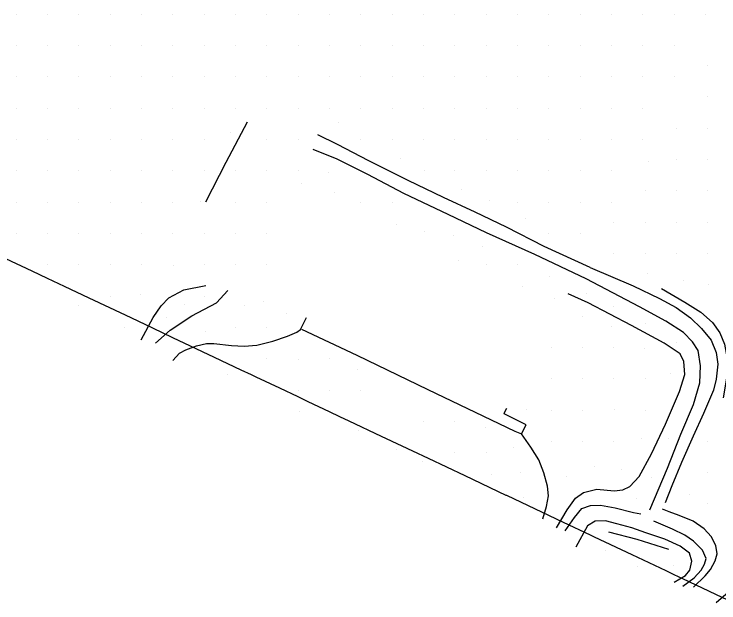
# Model space of a CAD drawing. Extents: x 1497074 to 1501343, y 481943 to 486114.
# Drawn here: x 1499353.3 to 1499690.7, y 482519.8 to 482801.8 of the extents above; entities that cross this region are included whole.
import ezdxf

# ---------------------------------------------------------------- set-up
doc = ezdxf.new("R2010")
doc.units = 0
for name, color, linetype in [('PH Exist DTM Boundary', 7, 'Continuous'), ('PH Exist DTM Breakline', 7, 'Continuous'), ('PH Exist DTM Point', 7, 'Continuous')]:
    doc.layers.add(name, color=color, linetype=linetype)

msp = doc.modelspace()

# ---------------------------------------------------------------- linework, layer by layer
at = {"layer": 'PH Exist DTM Boundary'}
msp.add_lwpolyline([(1499349.09, 482684.81), (1499361.76, 482678.82), (1499369.09, 482675.36), (1499377.26, 482671.49), (1499389.09, 482665.9), (1499398.87, 482661.27), (1499409.09, 482656.44), (1499419.56, 482651.49), (1499429.09, 482646.99), (1499437.64, 482642.95), (1499449.09, 482637.53), (1499461.86, 482631.49), (1499466.77, 482629.17), (1499469.09, 482628.07), (1499480.35, 482622.75), (1499489.09, 482618.62), (1499493.93, 482616.33), (1499504.16, 482611.49), (1499509.09, 482609.16), (1499513.51, 482607.07), (1499529.09, 482599.7), (1499546.46, 482591.49), (1499549.09, 482590.25), (1499551.45, 482589.13), (1499569.09, 482580.79), (1499588.76, 482571.49), (1499589.09, 482571.34), (1499589.38, 482571.2), (1499609.09, 482561.88), (1499616.14, 482558.54), (1499629.09, 482552.42), (1499631.06, 482551.49), (1499649.09, 482542.97), (1499665.26, 482535.32), (1499669.09, 482533.51), (1499673.36, 482531.49), (1499689.09, 482524.05), (1499697.62, 482520.02)], dxfattribs=at)
at = {"layer": 'PH Exist DTM Breakline'}
for points in [[(1499464.94, 482749.95), (1499454.71, 482730.7), (1499444.98, 482711.74)], [(1499629.16, 482680.41), (1499607.13, 482690.52), (1499589, 482699.66), (1499574.07, 482706.85), (1499558.93, 482713.93), (1499541.96, 482722.05), (1499523.05, 482731.55), (1499508.17, 482739.34), (1499498.71, 482743.94)], [(1499627.11, 482675.02), (1499602.54, 482686.59), (1499579.51, 482696.99), (1499561.11, 482705.87), (1499539.9, 482715.82), (1499522.59, 482725), (1499508.03, 482732.28), (1499496.41, 482736.88)], [(1499629.16, 482680.41), (1499649.66, 482671.62), (1499662.28, 482665.63), (1499670.29, 482661.28), (1499677.19, 482656.4), (1499682.39, 482651.21), (1499686.99, 482645.66), (1499689.48, 482639.78), (1499690.2, 482634.08), (1499689.43, 482627.02), (1499688.08, 482621.65), (1499683.34, 482610.45), (1499678.34, 482599.64), (1499672.77, 482587.09), (1499668.13, 482575.82), (1499664.93, 482567.72)], [(1499657.67, 482564.33), (1499666.06, 482584.36), (1499672.46, 482600.7), (1499678.5, 482614.88), (1499681.64, 482625.15), (1499681.95, 482633.38), (1499680.78, 482640.7), (1499678.14, 482644.85), (1499673.7, 482649.35), (1499665.39, 482654.76), (1499652.71, 482661.6), (1499627.11, 482675.02)], [(1499414.19, 482645.8), (1499419.83, 482656.42), (1499423.67, 482662.05), (1499427.43, 482665.96), (1499434.6, 482669.8), (1499445.08, 482671.86)], [(1499420.98, 482644.27), (1499428.07, 482650.45), (1499438.42, 482657.25), (1499450.25, 482663.52), (1499455.6, 482669.39)], [(1499663.29, 482670.45), (1499674.48, 482663.8), (1499682.04, 482659.09), (1499687.61, 482654.1), (1499691.23, 482649.08), (1499693.34, 482643.75), (1499694.5, 482637.7), (1499694.84, 482630.63), (1499693.8, 482623.64), (1499692.76, 482618)], [(1499612.94, 482555.82), (1499618.13, 482564.46), (1499621.99, 482570.05), (1499625.82, 482572.74), (1499632.36, 482574.29), (1499640.66, 482573.45), (1499644.7, 482573.96), (1499648.04, 482575.51), (1499652.61, 482580.3), (1499658.5, 482591.13), (1499665.14, 482605.42), (1499671.94, 482621.01), (1499674.43, 482629.26), (1499674, 482635.43), (1499672.18, 482639.06), (1499664.51, 482644.26), (1499648.95, 482652.73), (1499628.09, 482663.51), (1499618.5, 482667.8)], [(1499429.23, 482635.89), (1499432.44, 482639.4), (1499435.52, 482641.05), (1499440.67, 482642.95), (1499445.38, 482643.98), (1499448.92, 482644.06), (1499457.32, 482643.04), (1499463.37, 482642.81), (1499469.55, 482643.31), (1499477.21, 482645.09), (1499484.2, 482647.48), (1499488.72, 482649.42), (1499490.47, 482650.67), (1499493.25, 482656.55)], [(1499490.85, 482650.97), (1499517.32, 482638.38), (1499551.43, 482622), (1499593.07, 482602.13)], [(1499606.35, 482560.15), (1499608.25, 482565.95), (1499609.2, 482571.07), (1499608.6, 482575.66), (1499606.97, 482582.11), (1499604.53, 482588.26), (1499600.65, 482594.48), (1499596.19, 482600.72), (1499598.45, 482605.1), (1499587.93, 482610.33), (1499588.25, 482611.25), (1499589.15, 482613.1)], [(1499593.07, 482602.13), (1499596.19, 482600.72)], [(1499617.16, 482554.33), (1499621.54, 482560.69), (1499625.15, 482564.98), (1499629.18, 482566.52), (1499633.99, 482566.69), (1499641, 482565.33), (1499649.82, 482563.16), (1499653.34, 482562.49)], [(1499678.59, 482527.3), (1499684.18, 482532.77), (1499686.72, 482535.82), (1499688.99, 482540.03), (1499689.83, 482543.36), (1499689.26, 482547.31), (1499687.07, 482551.63), (1499683.61, 482555.37), (1499678.39, 482558.96), (1499671.75, 482561.65), (1499666.95, 482563.45), (1499663.8, 482564.7)], [(1499669.33, 482529.76), (1499674.67, 482532.92), (1499676.87, 482535.57), (1499677.84, 482539.81), (1499676.67, 482543.72), (1499672.23, 482547.03), (1499664.88, 482550.33), (1499655.8, 482553.41), (1499648.99, 482555.77), (1499641.93, 482557.7), (1499636.41, 482559.11), (1499631.44, 482559.01), (1499627.81, 482556.73), (1499622.21, 482546.45)], [(1499673.44, 482527.77), (1499678.88, 482531.91), (1499682.26, 482535.56), (1499683.77, 482538.33), (1499684.6, 482541.06), (1499682.85, 482545.12), (1499678.52, 482549.45), (1499674.45, 482552.24), (1499668.45, 482555.21), (1499659.5, 482559.04)], [(1499637.83, 482553.81), (1499651.51, 482550.41), (1499666.56, 482545.49)], [(1499705.54, 482533.8), (1499689.45, 482519.83)]]:
    msp.add_lwpolyline(points, dxfattribs=at)
at = {"layer": 'PH Exist DTM Point'}
for p, q in [((1499354.29, 482801.76), (1499354.29, 482801.76)), ((1499369.29, 482801.76), (1499369.29, 482801.76)), ((1499384.29, 482801.76), (1499384.29, 482801.76)), ((1499399.29, 482801.76), (1499399.29, 482801.76)), ((1499414.29, 482801.76), (1499414.29, 482801.76)), ((1499429.29, 482801.76), (1499429.29, 482801.76)), ((1499444.29, 482801.76), (1499444.29, 482801.76)), ((1499459.29, 482801.76), (1499459.29, 482801.76)), ((1499474.29, 482801.76), (1499474.29, 482801.76)), ((1499489.29, 482801.76), (1499489.29, 482801.76)), ((1499504.29, 482801.76), (1499504.29, 482801.76)), ((1499519.29, 482801.76), (1499519.29, 482801.76)), ((1499534.29, 482801.76), (1499534.29, 482801.76)), ((1499549.29, 482801.76), (1499549.29, 482801.76)), ((1499564.29, 482801.76), (1499564.29, 482801.76)), ((1499579.29, 482801.76), (1499579.29, 482801.76)), ((1499594.29, 482801.76), (1499594.29, 482801.76)), ((1499609.29, 482801.76), (1499609.29, 482801.76)), ((1499624.29, 482801.76), (1499624.29, 482801.76)), ((1499639.29, 482801.76), (1499639.29, 482801.76)), ((1499654.29, 482801.76), (1499654.29, 482801.76)), ((1499669.29, 482801.76), (1499669.29, 482801.76)), ((1499684.29, 482801.76), (1499684.29, 482801.76)), ((1499354.29, 482786.76), (1499354.29, 482786.76)), ((1499369.29, 482786.76), (1499369.29, 482786.76)), ((1499384.29, 482786.76), (1499384.29, 482786.76)), ((1499399.29, 482786.76), (1499399.29, 482786.76)), ((1499414.29, 482786.76), (1499414.29, 482786.76)), ((1499429.29, 482786.76), (1499429.29, 482786.76)), ((1499444.29, 482786.76), (1499444.29, 482786.76)), ((1499459.29, 482786.76), (1499459.29, 482786.76)), ((1499474.29, 482786.76), (1499474.29, 482786.76)), ((1499489.29, 482786.76), (1499489.29, 482786.76)), ((1499504.29, 482786.76), (1499504.29, 482786.76)), ((1499519.29, 482786.76), (1499519.29, 482786.76)), ((1499534.29, 482786.76), (1499534.29, 482786.76)), ((1499549.29, 482786.76), (1499549.29, 482786.76)), ((1499564.29, 482786.76), (1499564.29, 482786.76)), ((1499579.29, 482786.76), (1499579.29, 482786.76)), ((1499594.29, 482786.76), (1499594.29, 482786.76)), ((1499609.29, 482786.76), (1499609.29, 482786.76)), ((1499624.29, 482786.76), (1499624.29, 482786.76)), ((1499639.29, 482786.76), (1499639.29, 482786.76)), ((1499654.29, 482786.76), (1499654.29, 482786.76)), ((1499669.29, 482786.76), (1499669.29, 482786.76)), ((1499685.5, 482777.19), (1499685.5, 482777.19)), ((1499354.29, 482771.76), (1499354.29, 482771.76)), ((1499369.29, 482771.76), (1499369.29, 482771.76)), ((1499384.29, 482771.76), (1499384.29, 482771.76)), ((1499399.29, 482771.76), (1499399.29, 482771.76)), ((1499414.29, 482771.76), (1499414.29, 482771.76)), ((1499429.29, 482771.76), (1499429.29, 482771.76)), ((1499444.29, 482771.76), (1499444.29, 482771.76)), ((1499459.29, 482771.76), (1499459.29, 482771.76)), ((1499474.29, 482771.76), (1499474.29, 482771.76)), ((1499489.29, 482771.76), (1499489.29, 482771.76)), ((1499504.29, 482771.76), (1499504.29, 482771.76)), ((1499519.29, 482771.76), (1499519.29, 482771.76)), ((1499534.29, 482771.76), (1499534.29, 482771.76)), ((1499549.29, 482771.76), (1499549.29, 482771.76)), ((1499564.29, 482771.76), (1499564.29, 482771.76)), ((1499579.29, 482771.76), (1499579.29, 482771.76)), ((1499594.29, 482771.76), (1499594.29, 482771.76)), ((1499609.29, 482771.76), (1499609.29, 482771.76)), ((1499624.29, 482771.76), (1499624.29, 482771.76)), ((1499639.29, 482771.76), (1499639.29, 482771.76)), ((1499654.29, 482771.76), (1499654.29, 482771.76)), ((1499669.29, 482771.76), (1499669.29, 482771.76)), ((1499685.5, 482762.19), (1499685.5, 482762.19)), ((1499354.29, 482756.76), (1499354.29, 482756.76)), ((1499369.29, 482756.76), (1499369.29, 482756.76)), ((1499384.29, 482756.76), (1499384.29, 482756.76)), ((1499399.29, 482756.76), (1499399.29, 482756.76)), ((1499414.29, 482756.76), (1499414.29, 482756.76)), ((1499429.29, 482756.76), (1499429.29, 482756.76)), ((1499444.29, 482756.76), (1499444.29, 482756.76)), ((1499459.29, 482756.76), (1499459.29, 482756.76)), ((1499474.29, 482756.76), (1499474.29, 482756.76)), ((1499489.29, 482756.76), (1499489.29, 482756.76)), ((1499504.29, 482756.76), (1499504.29, 482756.76)), ((1499519.29, 482756.76), (1499519.29, 482756.76)), ((1499534.29, 482756.76), (1499534.29, 482756.76)), ((1499549.29, 482756.76), (1499549.29, 482756.76)), ((1499564.29, 482756.76), (1499564.29, 482756.76)), ((1499579.29, 482756.76), (1499579.29, 482756.76)), ((1499594.29, 482756.76), (1499594.29, 482756.76)), ((1499609.29, 482756.76), (1499609.29, 482756.76)), ((1499624.29, 482756.76), (1499624.29, 482756.76)), ((1499639.29, 482756.76), (1499639.29, 482756.76)), ((1499654.29, 482756.76), (1499654.29, 482756.76)), ((1499508.6, 482749.89), (1499508.6, 482749.89)), ((1499670.5, 482747.19), (1499670.5, 482747.19)), ((1499685.5, 482747.19), (1499685.5, 482747.19)), ((1499456.87, 482745.02), (1499456.87, 482745.02)), ((1499354.29, 482741.76), (1499354.29, 482741.76)), ((1499369.29, 482741.76), (1499369.29, 482741.76)), ((1499384.29, 482741.76), (1499384.29, 482741.76)), ((1499399.29, 482741.76), (1499399.29, 482741.76)), ((1499414.29, 482741.76), (1499414.29, 482741.76)), ((1499429.29, 482741.76), (1499429.29, 482741.76)), ((1499444.29, 482741.76), (1499444.29, 482741.76)), ((1499474.29, 482741.76), (1499474.29, 482741.76)), ((1499489.29, 482741.76), (1499489.29, 482741.76)), ((1499519.19, 482741.81), (1499519.19, 482741.81)), ((1499534.29, 482741.76), (1499534.29, 482741.76)), ((1499549.29, 482741.76), (1499549.29, 482741.76)), ((1499564.29, 482741.76), (1499564.29, 482741.76)), ((1499579.29, 482741.76), (1499579.29, 482741.76)), ((1499594.29, 482741.76), (1499594.29, 482741.76)), ((1499609.29, 482741.76), (1499609.29, 482741.76)), ((1499624.29, 482741.76), (1499624.29, 482741.76)), ((1499639.29, 482741.76), (1499639.29, 482741.76)), ((1499654.29, 482741.76), (1499654.29, 482741.76)), ((1499538.05, 482732.55), (1499538.05, 482732.55)), ((1499656.99, 482731.38), (1499656.99, 482731.38)), ((1499670.5, 482732.19), (1499670.5, 482732.19)), ((1499685.5, 482732.19), (1499685.5, 482732.19)), ((1499354.29, 482726.76), (1499354.29, 482726.76)), ((1499369.29, 482726.76), (1499369.29, 482726.76)), ((1499384.29, 482726.76), (1499384.29, 482726.76)), ((1499399.29, 482726.76), (1499399.29, 482726.76)), ((1499414.29, 482726.76), (1499414.29, 482726.76)), ((1499429.29, 482726.76), (1499429.29, 482726.76)), ((1499444.29, 482726.76), (1499444.29, 482726.76)), ((1499459.29, 482726.76), (1499459.29, 482726.76)), ((1499474.29, 482726.76), (1499474.29, 482726.76)), ((1499489.29, 482726.76), (1499489.29, 482726.76)), ((1499549.77, 482726.68), (1499549.77, 482726.68)), ((1499564.29, 482726.76), (1499564.29, 482726.76)), ((1499579.29, 482726.76), (1499579.29, 482726.76)), ((1499594.29, 482726.76), (1499594.29, 482726.76)), ((1499609.29, 482726.76), (1499609.29, 482726.76)), ((1499624.29, 482726.76), (1499624.29, 482726.76)), ((1499639.29, 482726.76), (1499639.29, 482726.76)), ((1499503.95, 482726.13), (1499503.95, 482726.13)), ((1499490.65, 482720.54), (1499490.65, 482720.54)), ((1499567.38, 482717.58), (1499567.38, 482717.58)), ((1499655.5, 482717.19), (1499655.5, 482717.19)), ((1499670.5, 482717.19), (1499670.5, 482717.19)), ((1499685.5, 482717.19), (1499685.5, 482717.19)), ((1499506.64, 482716.2), (1499506.64, 482716.2)), ((1499354.29, 482711.76), (1499354.29, 482711.76)), ((1499369.29, 482711.76), (1499369.29, 482711.76)), ((1499384.29, 482711.76), (1499384.29, 482711.76)), ((1499399.29, 482711.76), (1499399.29, 482711.76)), ((1499414.29, 482711.76), (1499414.29, 482711.76)), ((1499429.29, 482711.76), (1499429.29, 482711.76)), ((1499442.4, 482712.12), (1499442.4, 482712.12)), ((1499459.29, 482711.76), (1499459.29, 482711.76)), ((1499474.29, 482711.76), (1499474.29, 482711.76)), ((1499519.29, 482711.76), (1499519.29, 482711.76)), ((1499534.29, 482711.76), (1499534.29, 482711.76)), ((1499581.11, 482712.29), (1499581.11, 482712.29)), ((1499594.29, 482711.76), (1499594.29, 482711.76)), ((1499609.29, 482711.76), (1499609.29, 482711.76)), ((1499624.29, 482711.76), (1499624.29, 482711.76)), ((1499639.29, 482711.76), (1499639.29, 482711.76)), ((1499597.99, 482703.72), (1499597.99, 482703.72)), ((1499536.49, 482700.91), (1499536.49, 482700.91)), ((1499640.5, 482702.19), (1499640.5, 482702.19)), ((1499655.5, 482702.19), (1499655.5, 482702.19)), ((1499670.5, 482702.19), (1499670.5, 482702.19)), ((1499685.5, 482702.19), (1499685.5, 482702.19)), ((1499354.29, 482696.76), (1499354.29, 482696.76)), ((1499369.29, 482696.76), (1499369.29, 482696.76)), ((1499384.29, 482696.76), (1499384.29, 482696.76)), ((1499399.29, 482696.76), (1499399.29, 482696.76)), ((1499414.29, 482696.76), (1499414.29, 482696.76)), ((1499429.29, 482696.76), (1499429.29, 482696.76)), ((1499444.29, 482696.76), (1499444.29, 482696.76)), ((1499459.29, 482696.76), (1499459.29, 482696.76)), ((1499474.29, 482696.76), (1499474.29, 482696.76)), ((1499549.89, 482697.9), (1499549.89, 482697.9)), ((1499609.29, 482696.76), (1499609.29, 482696.76)), ((1499624.29, 482696.76), (1499624.29, 482696.76)), ((1499563.76, 482695.76), (1499563.76, 482695.76)), ((1499577.66, 482690.6), (1499577.66, 482690.6)), ((1499640.5, 482687.19), (1499640.5, 482687.19)), ((1499655.5, 482687.19), (1499655.5, 482687.19)), ((1499670.5, 482687.19), (1499670.5, 482687.19)), ((1499685.5, 482687.19), (1499685.5, 482687.19)), ((1499566.21, 482683.91), (1499566.21, 482683.91)), ((1499369.29, 482681.76), (1499369.29, 482681.76)), ((1499384.29, 482681.76), (1499384.29, 482681.76)), ((1499399.29, 482681.76), (1499399.29, 482681.76)), ((1499414.29, 482681.76), (1499414.29, 482681.76)), ((1499429.4, 482681.24), (1499429.4, 482681.24)), ((1499444.29, 482681.76), (1499444.29, 482681.76)), ((1499459.29, 482681.76), (1499459.29, 482681.76)), ((1499474.29, 482681.76), (1499474.29, 482681.76)), ((1499579.29, 482681.76), (1499579.29, 482681.76)), ((1499594.29, 482681.76), (1499594.29, 482681.76)), ((1499609.58, 482676.25), (1499609.58, 482676.25)), ((1499656.77, 482677.59), (1499656.77, 482677.59)), ((1499673.61, 482674.07), (1499673.61, 482674.07)), ((1499596.79, 482671.29), (1499596.79, 482671.29)), ((1499685.56, 482672.15), (1499685.56, 482672.15)), ((1499399.25, 482666.78), (1499399.25, 482666.78)), ((1499413.59, 482667.46), (1499413.59, 482667.46)), ((1499444.29, 482666.76), (1499444.29, 482666.76)), ((1499627.2, 482668.1), (1499627.2, 482668.1)), ((1499384.17, 482662.44), (1499384.17, 482662.44)), ((1499435.09, 482662.94), (1499435.09, 482662.94)), ((1499463.51, 482662.41), (1499463.51, 482662.41)), ((1499472.82, 482664.01), (1499472.82, 482664.01)), ((1499611.93, 482665.36), (1499611.93, 482665.36)), ((1499640.26, 482661.78), (1499640.26, 482661.78)), ((1499426.16, 482656.58), (1499426.16, 482656.58)), ((1499483.64, 482658.6), (1499483.64, 482658.6)), ((1499625.5, 482657.19), (1499625.5, 482657.19)), ((1499655.36, 482653.59), (1499655.36, 482653.59)), ((1499406.21, 482651.89), (1499406.21, 482651.89)), ((1499445.01, 482649.83), (1499445.01, 482649.83)), ((1499459.29, 482651.76), (1499459.29, 482651.76)), ((1499474.29, 482651.76), (1499474.29, 482651.76)), ((1499639.21, 482652.01), (1499639.21, 482652.01)), ((1499610.5, 482642.19), (1499610.5, 482642.19)), ((1499625.5, 482642.19), (1499625.5, 482642.19)), ((1499640.5, 482642.19), (1499640.5, 482642.19)), ((1499670.49, 482644.62), (1499670.49, 482644.62)), ((1499655.09, 482641.44), (1499655.09, 482641.44)), ((1499474.29, 482636.76), (1499474.29, 482636.76)), ((1499489.68, 482636.55), (1499489.68, 482636.55)), ((1499504.29, 482636.76), (1499504.29, 482636.76)), ((1499455.33, 482629.31), (1499455.33, 482629.31)), ((1499517.62, 482631.81), (1499517.62, 482631.81)), ((1499667.51, 482629.82), (1499667.51, 482629.82)), ((1499610.5, 482627.19), (1499610.5, 482627.19)), ((1499625.5, 482627.19), (1499625.5, 482627.19)), ((1499640.5, 482627.19), (1499640.5, 482627.19)), ((1499655.5, 482627.19), (1499655.5, 482627.19)), ((1499489.29, 482621.76), (1499489.29, 482621.76)), ((1499504.29, 482621.76), (1499504.29, 482621.76)), ((1499519.29, 482621.76), (1499519.29, 482621.76)), ((1499598.4, 482612.38), (1499598.4, 482612.38)), ((1499610.53, 482612.17), (1499610.53, 482612.17)), ((1499625.5, 482612.19), (1499625.5, 482612.19)), ((1499640.67, 482612.51), (1499640.67, 482612.51)), ((1499655.5, 482612.19), (1499655.5, 482612.19)), ((1499490.01, 482611.36), (1499490.01, 482611.36)), ((1499549.29, 482606.76), (1499549.29, 482606.76)), ((1499564.28, 482606.73), (1499564.28, 482606.73)), ((1499518.04, 482602.35), (1499518.04, 482602.35)), ((1499578.98, 482603.59), (1499578.98, 482603.59)), ((1499653.56, 482598.32), (1499653.56, 482598.32)), ((1499666.59, 482598.47), (1499666.59, 482598.47)), ((1499610.5, 482597.19), (1499610.5, 482597.19)), ((1499625.5, 482597.19), (1499625.5, 482597.19)), ((1499640.5, 482597.19), (1499640.5, 482597.19)), ((1499685.5, 482597.19), (1499685.5, 482597.19)), ((1499536.32, 482593.4), (1499536.32, 482593.4)), ((1499564.29, 482591.76), (1499564.29, 482591.76)), ((1499579.29, 482591.76), (1499579.29, 482591.76)), ((1499592.27, 482594.32), (1499592.27, 482594.32)), ((1499548.96, 482587.73), (1499548.96, 482587.73)), ((1499631.02, 482584.95), (1499631.02, 482584.95)), ((1499581.72, 482581.52), (1499581.72, 482581.52)), ((1499595.5, 482582.19), (1499595.5, 482582.19)), ((1499644.22, 482583.85), (1499644.22, 482583.85)), ((1499685.5, 482582.19), (1499685.5, 482582.19)), ((1499617.63, 482580.41), (1499617.63, 482580.41)), ((1499658.22, 482579.94), (1499658.22, 482579.94)), ((1499676.85, 482571.5), (1499676.85, 482571.5)), ((1499597.25, 482570.47), (1499597.25, 482570.47)), ((1499651.18, 482570), (1499651.18, 482570)), ((1499685.5, 482567.19), (1499685.5, 482567.19)), ((1499636.21, 482545.06), (1499636.21, 482545.06)), ((1499669.09, 482537.95), (1499669.09, 482537.95)), ((1499651.82, 482537.18), (1499651.82, 482537.18))]:
    msp.add_line(p, q, dxfattribs=at)

doc.saveas('drawing.dxf')
